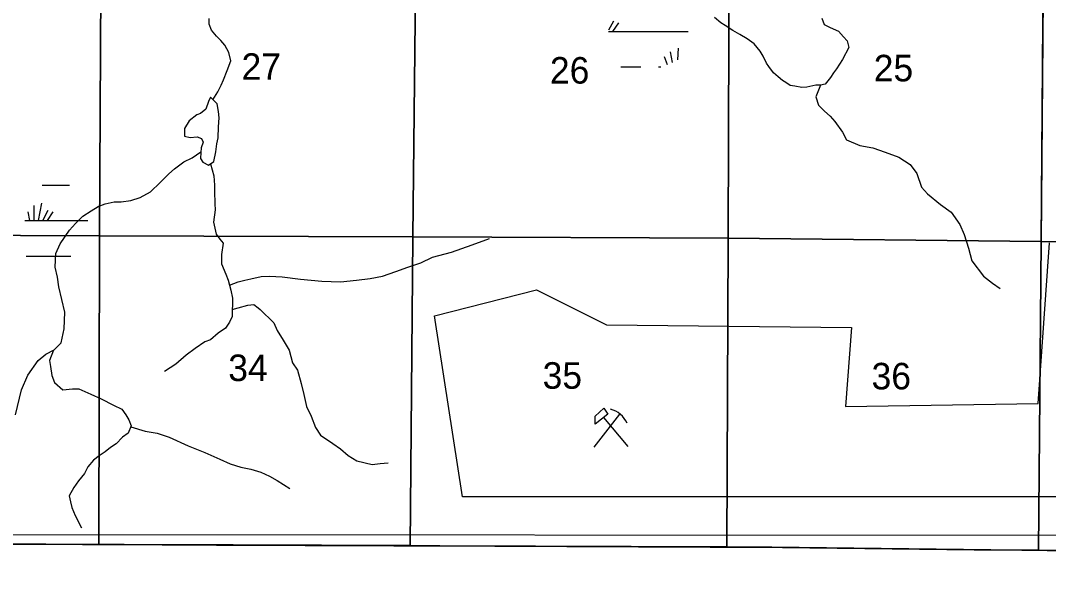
# Model space of a CAD drawing. Extents: x 380424 to 701066, y 1117407 to 1412949.
# Drawn here: x 588826 to 606273, y 1203576 to 1213175 of the extents above; entities that cross this region are included whole.
import ezdxf

# ---------------------------------------------------------------- set-up
doc = ezdxf.new("R2010")
doc.units = 0
for name, color, linetype in [('County Boundary', 7, 'Continuous'), ('Culture', 7, 'Continuous'), ('Intermittent Ponds', 7, 'Continuous'), ('Narrow River Creek and Branch and Slough', 7, 'Continuous'), ('Section Lines', 7, 'Continuous'), ('Section Numbers', 7, 'Continuous'), ('Strip Mining Area', 7, 'Continuous'), ('Swamps', 7, 'Continuous'), ('Township  and Range lines', 7, 'Continuous')]:
    doc.layers.add(name, color=color, linetype=linetype)

msp = doc.modelspace()

# ---------------------------------------------------------------- linework, layer by layer
at = {"layer": 'County Boundary'}
msp.add_lwpolyline([(407327, 1177627), (411766, 1177580), (476748, 1204388), (477396, 1204378), (486744, 1204293), (531965, 1204479), (644544, 1204433)], dxfattribs=at)
at = {"layer": 'Culture'}
for p, q in [((598563, 1205940), (599000, 1206500)), ((598719, 1206441), (599132, 1205949))]:
    msp.add_line(p, q, dxfattribs=at)
msp.add_lwpolyline([(598725, 1206601), (598795, 1206501), (598580, 1206329), (598580, 1206465)], close=True, dxfattribs=at)
msp.add_arc((598729, 1206167), 431, 24.5415, 74.8304, dxfattribs=at)
at = {"layer": 'Intermittent Ponds'}
msp.add_lwpolyline([(602428, 1213215), (602465, 1213110), (602570, 1213058), (602707, 1212995), (602796, 1212900), (602854, 1212832), (602885, 1212717), (602775, 1212517), (602675, 1212355), (602623, 1212286), (602575, 1212208), (602481, 1212098), (602402, 1212077), (602324, 1212077), (602171, 1212045), (602087, 1212040), (601967, 1212061), (601888, 1212071), (601814, 1212124), (601757, 1212160), (601683, 1212218), (601605, 1212286), (601526, 1212397), (601489, 1212454), (601431, 1212570), (601379, 1212659), (601279, 1212780), (601159, 1212864), (601033, 1212937), (600917, 1213005), (600786, 1213089), (600712, 1213137), (600602, 1213226)], dxfattribs=at)
msp.add_lwpolyline([(592178, 1211187), (592183, 1211371), (592194, 1211528), (592188, 1211633), (592162, 1211765), (592110, 1211812), (592047, 1211875), (592015, 1211801), (591968, 1211670), (591879, 1211597), (591816, 1211576), (591690, 1211476), (591611, 1211345), (591606, 1211214), (591706, 1211193), (591826, 1211203), (591895, 1211172), (591926, 1211114), (591889, 1211014), (591884, 1210935), (591879, 1210836), (591921, 1210773), (592015, 1210720), (592104, 1210783), (592141, 1210951), (592157, 1211082)], close=True, dxfattribs=at)
at = {"layer": 'Narrow River Creek and Branch and Slough'}
for points in [[(592088, 1211833), (592175, 1211966), (592233, 1212077), (592270, 1212171), (592333, 1212329), (592396, 1212492), (592359, 1212634), (592291, 1212760), (592223, 1212839), (592149, 1212913), (592065, 1213013), (592028, 1213113), (592028, 1213212)], [(602402, 1212077), (602324, 1211882), (602371, 1211741), (602470, 1211641), (602570, 1211552), (602649, 1211463), (602775, 1211284), (602843, 1211153), (603074, 1211058), (603294, 1211016), (603499, 1210943), (603735, 1210859), (603924, 1210733), (604040, 1210581), (604118, 1210350), (604218, 1210235), (604438, 1210056), (604622, 1209925), (604769, 1209715), (604842, 1209547), (604916, 1209316), (604974, 1209101), (605173, 1208839), (605325, 1208718), (605451, 1208629)], [(588739, 1206486), (588839, 1206911), (588949, 1207159), (589123, 1207411), (589254, 1207516), (589396, 1207590), (589517, 1207711), (589564, 1207947), (589575, 1208231), (589475, 1208657), (589454, 1208820), (589412, 1208993), (589422, 1209225), (589496, 1209388), (589659, 1209619), (589759, 1209735), (589880, 1209856), (590022, 1209950), (590143, 1210024), (590263, 1210066), (590416, 1210098), (590532, 1210098), (590700, 1210124), (590858, 1210176), (591031, 1210271), (591194, 1210429), (591341, 1210576), (591436, 1210660), (591599, 1210781), (591736, 1210844), (591814, 1210897), (591885, 1210950)], [(592049, 1210744), (592108, 1210541), (592119, 1210383), (592119, 1210284), (592124, 1210069), (592129, 1209964), (592103, 1209754), (592145, 1209554), (592208, 1209465), (592266, 1209397), (592239, 1209208), (592239, 1209050), (592308, 1208872), (592350, 1208772), (592397, 1208604), (592423, 1208468), (592418, 1208153), (592371, 1208059), (592302, 1207959), (592182, 1207875), (592051, 1207760), (591951, 1207723), (591788, 1207613), (591636, 1207497), (591463, 1207345), (591269, 1207224)], [(592374, 1208687), (592517, 1208743), (592632, 1208769), (592737, 1208795), (592910, 1208832), (593052, 1208837), (593267, 1208827), (593577, 1208790), (593939, 1208753), (594254, 1208743), (594526, 1208774), (594757, 1208800), (594967, 1208837), (595198, 1208916), (595398, 1208994), (595618, 1209063), (595817, 1209162), (596143, 1209246), (596489, 1209372), (596783, 1209477)], [(592420, 1208272), (592522, 1208301), (592684, 1208349), (592784, 1208359), (592857, 1208301), (592892, 1208273), (593126, 1208046), (593184, 1207920), (593284, 1207753), (593384, 1207585), (593441, 1207369), (593525, 1207244), (593588, 1207018), (593636, 1206834), (593678, 1206630), (593761, 1206462), (593830, 1206273), (593914, 1206141), (594124, 1206000), (594255, 1205911), (594386, 1205800), (594533, 1205706), (594795, 1205643), (594932, 1205659), (595068, 1205674)], [(589385, 1207584), (589319, 1207407), (589335, 1207307), (589356, 1207155), (589403, 1207035), (589545, 1206914), (589708, 1206930), (589813, 1206930), (590017, 1206840), (590196, 1206756), (590406, 1206652), (590542, 1206583), (590610, 1206489), (590663, 1206400), (590705, 1206300), (590652, 1206174), (590558, 1206106), (590448, 1205996), (590353, 1205933), (590259, 1205859), (590159, 1205791), (590064, 1205717), (589965, 1205607), (589912, 1205492), (589807, 1205366), (589729, 1205256), (589650, 1205114), (589671, 1205014), (589697, 1204914), (589755, 1204778), (589858, 1204572)], [(590699, 1206286), (590942, 1206211), (591147, 1206174), (591346, 1206111), (591672, 1205964), (591955, 1205849), (592207, 1205733), (592385, 1205654), (592564, 1205597), (592737, 1205565), (592905, 1205513), (593052, 1205445), (593183, 1205371), (593288, 1205308), (593398, 1205240)]]:
    msp.add_lwpolyline(points, dxfattribs=at)
at = {"layer": 'Section Lines'}
for points in [[(590192, 1214804), (590192, 1214786), (590168, 1209527), (590168, 1209522), (590161, 1209522), (584812, 1209549), (584853, 1214848)], [(595543, 1214785), (595543, 1214763), (595483, 1209507), (590168, 1209522), (590168, 1209527), (590192, 1214786), (590192, 1214804), (590207, 1214803)], [(600854, 1214684), (600837, 1209483), (595488, 1209507), (595483, 1209507), (595543, 1214763), (595543, 1214785)], [(606191, 1214649), (606147, 1209426), (600837, 1209483), (600854, 1214684)], [(611870, 1214647), (611802, 1209383), (606157, 1209426), (606147, 1209426), (606191, 1214649), (608875, 1214632)], [(590168, 1209522), (590157, 1204290), (590157, 1204290), (588356, 1204297), (585989, 1204300), (585316, 1204301), (584984, 1204301), (584984, 1204301), (584802, 1204301), (584802, 1204301), (584812, 1209549), (590161, 1209522)], [(595483, 1209507), (595483, 1209488), (595441, 1204268), (592432, 1204281), (590584, 1204288), (590157, 1204290), (590157, 1204290), (590168, 1209522)], [(600837, 1209483), (600837, 1209456), (600815, 1204246), (595944, 1204266), (595441, 1204268), (595483, 1209488), (595483, 1209507), (595488, 1209507)], [(606147, 1209426), (606106, 1204191), (606106, 1204191), (606105, 1204191), (605292, 1204200), (601575, 1204242), (601466, 1204243), (600815, 1204246), (600837, 1209456), (600837, 1209483)], [(611802, 1209383), (611772, 1204147), (611772, 1204147), (609643, 1204152), (606106, 1204191), (606106, 1204191), (606147, 1209426), (606157, 1209426)]]:
    msp.add_lwpolyline(points, close=True, dxfattribs=at)
at = {"layer": 'Strip Mining Area'}
for p, q in [((606096, 1206680), (606293, 1209403)), ((595854, 1208165), (597585, 1208610)), ((597585, 1208610), (598773, 1208016)), ((596326, 1205096), (595854, 1208165)), ((598773, 1208016), (602929, 1207967)), ((602929, 1207967), (602830, 1206630)), ((602830, 1206630), (606096, 1206680)), ((608174, 1205096), (596326, 1205096))]:
    msp.add_line(p, q, dxfattribs=at)
at = {"layer": 'Swamps'}
for p, q in [((598973, 1213139), (598873, 1212990)), ((589049, 1210039), (589049, 1209781)), ((589182, 1210075), (589123, 1209781)), ((589291, 1209955), (589197, 1209780)), ((589375, 1209930), (589276, 1209782))]:
    msp.add_line(p, q, dxfattribs=at)
for points in [[(598888, 1213163), (598806, 1213011)], [(598804, 1212989), (600155, 1212989)], [(599808, 1212423), (599755, 1212561)], [(599892, 1212463), (599860, 1212644)], [(599984, 1212511), (599994, 1212705)], [(599012, 1212389), (599355, 1212389)], [(599655, 1212389), (599696, 1212389)], [(589190, 1210381), (589656, 1210381)], [(588899, 1209781), (589968, 1209781)], [(588947, 1209933), (588977, 1209781)], [(588920, 1209181), (589680, 1209181)]]:
    msp.add_lwpolyline(points, dxfattribs=at)
at = {"layer": 'Township  and Range lines'}
for p, q in [((606191, 1214649), (606147, 1209427)), ((606147, 1209427), (606106, 1204191)), ((588074, 1204296), (589875, 1204289)), ((589875, 1204289), (590302, 1204287)), ((590302, 1204287), (592150, 1204279)), ((592150, 1204279), (595159, 1204267)), ((595159, 1204267), (595662, 1204265)), ((595662, 1204265), (600533, 1204244)), ((600533, 1204244), (601184, 1204242)), ((601184, 1204242), (601293, 1204240)), ((601293, 1204240), (605010, 1204199)), ((605010, 1204199), (605823, 1204190)), ((605823, 1204190), (605824, 1204190)), ((605824, 1204190), (609361, 1204150)), ((606106, 1204191), (606106, 1204191))]:
    msp.add_line(p, q, dxfattribs=at)

# ---------------------------------------------------------------- texts
at = {"layer": 'Section Numbers'}
for s, p in [('27', (592577, 1212170)), ('26', (597811, 1212106)), ('25', (603307, 1212144)), ('34', (592351, 1207060)), ('35', (597687, 1206930)), ('36', (603270, 1206919))]:
    msp.add_text(s, height=450, rotation=0.0002, dxfattribs=at).set_placement(p)

doc.saveas('drawing.dxf')
